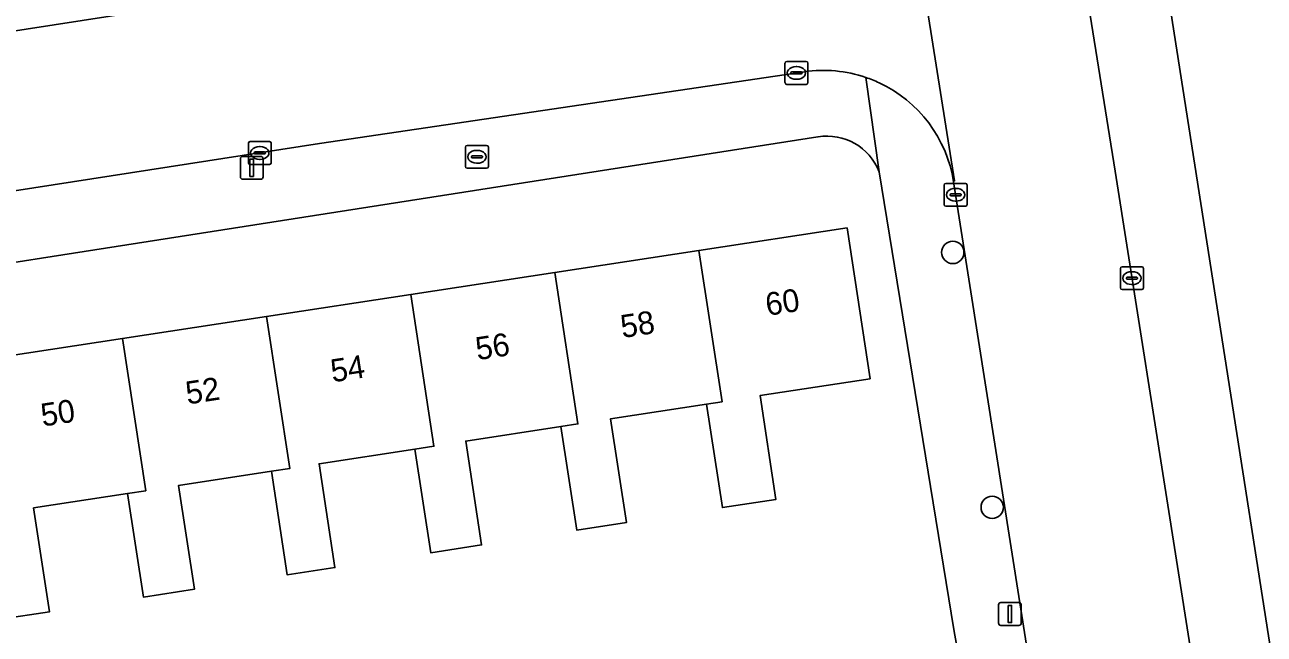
# Model space of a CAD drawing. Extents: x 160077 to 160948, y 386481 to 387498.
# Drawn here: x 160392.1 to 160446.3, y 387383.7 to 387410.3 of the extents above; entities that cross this region are included whole.
import ezdxf

# ---------------------------------------------------------------- set-up
doc = ezdxf.new("R2010")
doc.units = 0
for name, color, linetype in [('IMGEO_Boom', 7, 'Continuous'), ('IMGEO_Brandkraan', 7, 'Continuous'), ('IMGEO_Erf', 7, 'Continuous'), ('IMGEO_Kolk', 7, 'Continuous'), ('IMGEO_Lichtmast', 7, 'Continuous'), ('IMGEO_Pand', 7, 'Continuous'), ('IMGEO_Pand_nummerreeks', 7, 'Continuous'), ('IMGEO_Rijbaan_lokaal_open', 7, 'Continuous'), ('IMGEO_Voetpad_open', 7, 'Continuous')]:
    doc.layers.add(name, color=color, linetype=linetype)

msp = doc.modelspace()

# ---------------------------------------------------------------- linework, layer by layer
at = {"layer": 'IMGEO_Boom'}
for centre in [(160432.641, 387400.367), (160434.363, 387389.22)]:
    msp.add_circle(centre, 0.489, dxfattribs=at)
at = {"layer": 'IMGEO_Brandkraan'}
for p, q in [((160411.342, 387404.12), (160411.342, 387404.972)), ((160411.417, 387405.046), (160412.269, 387405.046)), ((160411.83, 387404.826), (160411.855, 387404.826)), ((160412.343, 387404.972), (160412.343, 387404.12)), ((160411.601, 387404.54), (160411.601, 387404.552)), ((160412.039, 387404.503), (160411.641, 387404.503)), ((160411.644, 387404.589), (160412.042, 387404.589)), ((160411.853, 387404.266), (160411.828, 387404.266)), ((160412.085, 387404.552), (160412.085, 387404.54)), ((160412.269, 387404.046), (160411.417, 387404.046))]:
    msp.add_line(p, q, dxfattribs=at)
for points in [[(160411.342, 387404.12), (160411.342, 387404.972)], [(160411.417, 387405.046), (160412.269, 387405.046)], [(160412.343, 387404.972), (160412.343, 387404.12)], [(160412.269, 387404.046), (160411.417, 387404.046)]]:
    msp.add_lwpolyline(points, dxfattribs=at)
for centre, radius, start, end in [((160411.419, 387404.97), 0.0765, 91.552, 178.448), ((160411.419, 387404.97), 0.0765, 91.552, 178.448), ((160412.267, 387404.97), 0.0765, 1.552, 88.448), ((160412.267, 387404.97), 0.0765, 1.552, 88.448), ((160411.641, 387404.549), 0.0403, 85.8775, 175.7526), ((160411.638, 387404.539), 0.0366, 178.938, 274.7102), ((160412.042, 387404.546), 0.043, 264.8664, 352.4533), ((160412.046, 387404.551), 0.0386, 1.7309, 96.639), ((160411.419, 387404.122), 0.0765, 181.552, 268.448), ((160411.419, 387404.122), 0.0765, 181.552, 268.448), ((160412.267, 387404.122), 0.0765, 271.552, 358.448), ((160412.267, 387404.122), 0.0765, 271.552, 358.448)]:
    msp.add_arc(centre, radius, start, end, dxfattribs=at)
for centre, major_axis, ratio, start_param, end_param in [((160411.829, 387404.546), (-0.387, 0.002), 0.722429, 4.712389, 7.853982), ((160411.854, 387404.546), (-0.39, 0.002), 0.717154, 1.570796, 4.712389)]:
    msp.add_ellipse(centre, major_axis=major_axis, ratio=ratio, start_param=start_param, end_param=end_param, dxfattribs=at)
at = {"layer": 'IMGEO_Erf'}
for points in [[(160468.816, 387381.159), (160468.202, 387385.029), (160470.554, 387385.403), (160469.911, 387389.457), (160467.557, 387389.085), (160466.918, 387393.126), (160466.238, 387397.42), (160468.592, 387397.792), (160468.029, 387401.353), (160465.675, 387400.981), (160465.025, 387405.092), (160464.34, 387409.42), (160466.693, 387409.792), (160466.137, 387413.304), (160463.783, 387412.932), (160463.13, 387417.058), (160462.455, 387421.323), (160464.809, 387421.695), (160464.247, 387425.247), (160440.528, 387421.423), (160454.195, 387334.054)], [(160426.75, 387405.419), (160358.135, 387394.694)], [(160432.797, 387383.226), (160432.691, 387383.872), (160429.419, 387403.892)], [(160390.053, 387395.634), (160396.352, 387396.598), (160402.65, 387397.56), (160408.949, 387398.523), (160415.248, 387399.486), (160421.547, 387400.449), (160428.02, 387401.439), (160429.029, 387394.839), (160424.219, 387394.104), (160424.913, 387389.563), (160422.574, 387389.205), (160421.882, 387393.735), (160417.684, 387393.093), (160418.378, 387388.552), (160416.21, 387388.221), (160415.517, 387392.752), (160411.352, 387392.115), (160412.046, 387387.574), (160409.823, 387387.234), (160409.131, 387391.764), (160404.946, 387391.125), (160405.64, 387386.584), (160403.555, 387386.266), (160402.863, 387390.796), (160398.806, 387390.175), (160399.5, 387385.635), (160397.267, 387385.294), (160396.575, 387389.824), (160392.47, 387389.196), (160393.164, 387384.657), (160391.018, 387384.329)]]:
    msp.add_lwpolyline(points, dxfattribs=at)
msp.add_arc((160427.145, 387403.013), 2.438, 21.1345, 99.3156, dxfattribs=at)
at = {"layer": 'IMGEO_Kolk'}
for p, q in [((160425.308, 387407.789), (160425.308, 387408.641)), ((160425.383, 387408.715), (160426.235, 387408.715)), ((160426.309, 387408.641), (160426.309, 387407.789)), ((160425.567, 387408.209), (160425.567, 387408.221)), ((160426.005, 387408.172), (160425.607, 387408.172)), ((160425.61, 387408.258), (160426.008, 387408.258)), ((160425.796, 387408.495), (160425.821, 387408.495)), ((160426.051, 387408.221), (160426.051, 387408.209)), ((160426.235, 387407.715), (160425.383, 387407.715)), ((160425.819, 387407.935), (160425.794, 387407.935)), ((160401.854, 387404.288), (160401.854, 387405.14)), ((160401.929, 387405.214), (160402.781, 387405.214)), ((160402.113, 387404.708), (160402.113, 387404.72)), ((160402.156, 387404.757), (160402.554, 387404.757)), ((160402.342, 387404.994), (160402.367, 387404.994)), ((160402.597, 387404.72), (160402.597, 387404.708)), ((160402.855, 387405.14), (160402.855, 387404.288)), ((160402.781, 387404.214), (160401.929, 387404.214)), ((160402.551, 387404.671), (160402.153, 387404.671)), ((160402.365, 387404.434), (160402.34, 387404.434)), ((160432.263, 387402.459), (160432.263, 387403.311)), ((160432.338, 387403.385), (160433.19, 387403.385)), ((160432.751, 387403.165), (160432.776, 387403.165)), ((160433.264, 387403.311), (160433.264, 387402.459)), ((160432.522, 387402.879), (160432.522, 387402.891)), ((160432.96, 387402.842), (160432.562, 387402.842)), ((160432.565, 387402.928), (160432.963, 387402.928)), ((160432.774, 387402.605), (160432.749, 387402.605)), ((160433.006, 387402.891), (160433.006, 387402.879)), ((160433.19, 387402.385), (160432.338, 387402.385)), ((160439.969, 387398.814), (160439.969, 387399.666)), ((160440.044, 387399.74), (160440.896, 387399.74)), ((160440.457, 387399.52), (160440.482, 387399.52)), ((160440.97, 387399.666), (160440.97, 387398.814)), ((160440.228, 387399.234), (160440.228, 387399.246)), ((160440.666, 387399.197), (160440.268, 387399.197)), ((160440.271, 387399.283), (160440.669, 387399.283)), ((160440.48, 387398.96), (160440.455, 387398.96)), ((160440.712, 387399.246), (160440.712, 387399.234)), ((160440.896, 387398.74), (160440.044, 387398.74))]:
    msp.add_line(p, q, dxfattribs=at)
for points in [[(160425.308, 387407.789), (160425.308, 387408.641)], [(160425.383, 387408.715), (160426.235, 387408.715)], [(160426.309, 387408.641), (160426.309, 387407.789)], [(160426.235, 387407.715), (160425.383, 387407.715)], [(160401.854, 387404.288), (160401.854, 387405.14)], [(160401.929, 387405.214), (160402.781, 387405.214)], [(160402.855, 387405.14), (160402.855, 387404.288)], [(160402.781, 387404.214), (160401.929, 387404.214)], [(160432.263, 387402.459), (160432.263, 387403.311)], [(160432.338, 387403.385), (160433.19, 387403.385)], [(160433.264, 387403.311), (160433.264, 387402.459)], [(160433.19, 387402.385), (160432.338, 387402.385)], [(160439.969, 387398.814), (160439.969, 387399.666)], [(160440.044, 387399.74), (160440.896, 387399.74)], [(160440.97, 387399.666), (160440.97, 387398.814)], [(160440.896, 387398.74), (160440.044, 387398.74)]]:
    msp.add_lwpolyline(points, dxfattribs=at)
for centre, radius, start, end in [((160425.385, 387408.639), 0.0765, 91.552, 178.448), ((160425.385, 387408.639), 0.0765, 91.552, 178.448), ((160426.233, 387408.639), 0.0765, 1.552, 88.448), ((160426.233, 387408.639), 0.0765, 1.552, 88.448), ((160425.607, 387408.218), 0.0403, 85.8775, 175.7526), ((160425.604, 387408.208), 0.0366, 178.938, 274.7102), ((160426.008, 387408.215), 0.043, 264.8664, 352.4533), ((160426.012, 387408.22), 0.0386, 1.7309, 96.639), ((160425.385, 387407.791), 0.0765, 181.552, 268.448), ((160425.385, 387407.791), 0.0765, 181.552, 268.448), ((160426.233, 387407.791), 0.0765, 271.552, 358.448), ((160426.233, 387407.791), 0.0765, 271.552, 358.448), ((160401.931, 387405.138), 0.0765, 91.552, 178.448), ((160401.931, 387405.138), 0.0765, 91.552, 178.448), ((160402.153, 387404.717), 0.0403, 85.8775, 175.7526), ((160402.558, 387404.719), 0.0386, 1.7309, 96.639), ((160402.779, 387405.138), 0.0765, 1.552, 88.448), ((160402.779, 387405.138), 0.0765, 1.552, 88.448), ((160401.931, 387404.29), 0.0765, 181.552, 268.448), ((160401.931, 387404.29), 0.0765, 181.552, 268.448), ((160402.15, 387404.707), 0.0366, 178.938, 274.7102), ((160402.554, 387404.714), 0.043, 264.8664, 352.4533), ((160402.779, 387404.29), 0.0765, 271.552, 358.448), ((160402.779, 387404.29), 0.0765, 271.552, 358.448), ((160432.34, 387403.309), 0.0765, 91.552, 178.448), ((160432.34, 387403.309), 0.0765, 91.552, 178.448), ((160433.188, 387403.309), 0.0765, 1.552, 88.448), ((160433.188, 387403.309), 0.0765, 1.552, 88.448), ((160432.562, 387402.888), 0.0403, 85.8775, 175.7526), ((160432.559, 387402.878), 0.0366, 178.938, 274.7102), ((160432.963, 387402.885), 0.043, 264.8664, 352.4533), ((160432.967, 387402.89), 0.0386, 1.7309, 96.639), ((160432.34, 387402.461), 0.0765, 181.552, 268.448), ((160432.34, 387402.461), 0.0765, 181.552, 268.448), ((160433.188, 387402.461), 0.0765, 271.552, 358.448), ((160433.188, 387402.461), 0.0765, 271.552, 358.448), ((160440.046, 387399.664), 0.0765, 91.552, 178.448), ((160440.046, 387399.664), 0.0765, 91.552, 178.448), ((160440.894, 387399.664), 0.0765, 1.552, 88.448), ((160440.894, 387399.664), 0.0765, 1.552, 88.448), ((160440.046, 387398.816), 0.0765, 181.552, 268.448), ((160440.046, 387398.816), 0.0765, 181.552, 268.448), ((160440.268, 387399.243), 0.0403, 85.8775, 175.7526), ((160440.265, 387399.233), 0.0366, 178.938, 274.7102), ((160440.669, 387399.24), 0.043, 264.8664, 352.4533), ((160440.673, 387399.245), 0.0386, 1.7309, 96.639), ((160440.894, 387398.816), 0.0765, 271.552, 358.448), ((160440.894, 387398.816), 0.0765, 271.552, 358.448)]:
    msp.add_arc(centre, radius, start, end, dxfattribs=at)
for centre, major_axis, ratio, start_param, end_param in [((160425.795, 387408.215), (-0.387, 0.002), 0.722429, 4.712389, 7.853982), ((160425.82, 387408.215), (-0.39, 0.002), 0.717154, 1.570796, 4.712389), ((160402.341, 387404.714), (-0.387, 0.002), 0.722429, 4.712389, 7.853982), ((160402.366, 387404.714), (-0.39, 0.002), 0.717154, 1.570796, 4.712389), ((160432.75, 387402.885), (-0.387, 0.002), 0.722429, 4.712389, 7.853982), ((160432.775, 387402.885), (-0.39, 0.002), 0.717154, 1.570796, 4.712389), ((160440.456, 387399.24), (-0.387, 0.002), 0.722429, 4.712389, 7.853982), ((160440.481, 387399.24), (-0.39, 0.002), 0.717154, 1.570796, 4.712389)]:
    msp.add_ellipse(centre, major_axis=major_axis, ratio=ratio, start_param=start_param, end_param=end_param, dxfattribs=at)
at = {"layer": 'IMGEO_Lichtmast'}
for p, q in [((160401.506, 387403.666), (160401.506, 387404.466)), ((160401.506, 387404.466), (160401.506, 387403.666)), ((160401.606, 387404.566), (160402.396, 387404.566)), ((160402.396, 387404.566), (160401.606, 387404.566)), ((160402.496, 387404.466), (160402.496, 387403.666)), ((160402.496, 387403.666), (160402.496, 387404.466)), ((160402.396, 387403.566), (160401.606, 387403.566)), ((160401.606, 387403.566), (160402.396, 387403.566)), ((160434.642, 387384.157), (160434.642, 387384.957)), ((160434.642, 387384.957), (160434.642, 387384.157)), ((160434.742, 387385.057), (160435.532, 387385.057)), ((160435.532, 387385.057), (160434.742, 387385.057)), ((160435.632, 387384.957), (160435.632, 387384.157)), ((160435.632, 387384.157), (160435.632, 387384.957)), ((160435.532, 387384.057), (160434.742, 387384.057)), ((160434.742, 387384.057), (160435.532, 387384.057))]:
    msp.add_line(p, q, dxfattribs=at)
for points in [[(160401.926, 387404.441), (160402.076, 387404.441), (160402.076, 387403.691), (160401.926, 387403.691), (160401.926, 387404.441)], [(160435.062, 387384.932), (160435.212, 387384.932), (160435.212, 387384.182), (160435.062, 387384.182), (160435.062, 387384.932)]]:
    msp.add_lwpolyline(points, dxfattribs=at)
for centre, start, end in [((160401.606, 387404.466), 90, 180), ((160401.606, 387404.466), 90, 180), ((160402.396, 387404.466), 0, 90), ((160402.396, 387404.466), 360, 90), ((160401.606, 387403.666), 180, 270), ((160401.606, 387403.666), 180, 270), ((160402.396, 387403.666), 270, 0), ((160402.396, 387403.666), 270, 0), ((160434.742, 387384.957), 90, 180), ((160434.742, 387384.957), 90, 180), ((160435.532, 387384.957), 0, 90), ((160435.532, 387384.957), 360, 90), ((160434.742, 387384.157), 180, 270), ((160434.742, 387384.157), 180, 270), ((160435.532, 387384.157), 270, 0), ((160435.532, 387384.157), 270, 0)]:
    msp.add_arc(centre, 0.1, start, end, dxfattribs=at)
at = {"layer": 'IMGEO_Pand'}
for points in [[(160421.882, 387393.735), (160422.574, 387389.205), (160424.913, 387389.563), (160424.219, 387394.104), (160429.029, 387394.839), (160428.02, 387401.439), (160421.547, 387400.449), (160422.558, 387393.838)], [(160422.558, 387393.838), (160421.547, 387400.449), (160415.248, 387399.486), (160416.261, 387392.864), (160415.517, 387392.752), (160416.21, 387388.221), (160418.378, 387388.552), (160417.684, 387393.093), (160421.882, 387393.735)], [(160416.261, 387392.864), (160415.248, 387399.486), (160408.949, 387398.523), (160409.963, 387391.892), (160409.131, 387391.764), (160409.823, 387387.234), (160412.046, 387387.574), (160411.352, 387392.115), (160415.517, 387392.752)], [(160402.863, 387390.796), (160403.555, 387386.266), (160405.64, 387386.584), (160404.946, 387391.125), (160409.131, 387391.764), (160409.963, 387391.892), (160408.949, 387398.523), (160402.65, 387397.56), (160403.666, 387390.917)], [(160396.575, 387389.824), (160397.267, 387385.294), (160399.5, 387385.635), (160398.806, 387390.175), (160402.863, 387390.796), (160403.666, 387390.917), (160402.65, 387397.56), (160396.352, 387396.598), (160397.369, 387389.947)], [(160396.352, 387396.598), (160390.053, 387395.634), (160391.072, 387388.969), (160390.326, 387388.857), (160390.713, 387386.324), (160391.018, 387384.329), (160393.164, 387384.657), (160392.47, 387389.196), (160396.575, 387389.824), (160397.369, 387389.947)]]:
    msp.add_lwpolyline(points, close=True, dxfattribs=at)
at = {"layer": 'IMGEO_Rijbaan_lokaal_open'}
for points in [[(160445.185, 387369.339), (160439.731, 387403.919), (160433.965, 387439.947), (160433.912, 387439.966), (160431.907, 387452.809), (160425.014, 387451.706), (160429.751, 387421.993), (160429.785, 387421.987), (160432.722, 387403.493), (160432.676, 387403.453), (160435.904, 387382.909), (160439.116, 387362.429), (160443.348, 387335.908), (160448.468, 387302.807), (160449.285, 387297.666), (160450.91, 387288.812), (160453.559, 387281.332), (160454.544, 387279.719), (160463.8, 387264.904)], [(160432.676, 387403.453), (160432.722, 387403.493), (160429.785, 387421.987), (160429.751, 387421.993)], [(160424.814, 387415.201), (160415.588, 387413.774), (160377.259, 387407.826), (160350.809, 387403.731), (160352.774, 387391.05), (160352.799, 387391.033)], [(160357.735, 387397.796), (160404.969, 387405.121), (160426.161, 387408.269)]]:
    msp.add_lwpolyline(points, dxfattribs=at)
for centre, radius, start, end in [((160426.976, 387402.551), 5.776, 71.181, 98.11), ((160426.989, 387402.596), 5.729, 64.8993, 71.1576), ((160426.98, 387402.56), 5.766, 8.9142, 64.9736)]:
    msp.add_arc(centre, radius, start, end, dxfattribs=at)
at = {"layer": 'IMGEO_Voetpad_open'}
for points in [[(160433.965, 387439.947), (160439.731, 387403.919), (160445.185, 387369.339), (160450.725, 387333.607)], [(160454.961, 387329.131), (160454.195, 387334.054), (160440.528, 387421.423), (160440.28, 387423.011), (160437.638, 387439.901)], [(160343.156, 387405.981), (160343.75, 387402.638), (160350.809, 387403.731), (160377.259, 387407.826), (160415.588, 387413.774), (160424.814, 387415.201)], [(160426.161, 387408.269), (160404.969, 387405.121), (160357.735, 387397.796)], [(160429.419, 387403.892), (160428.839, 387408.018)], [(160428.839, 387408.018), (160429.419, 387403.892), (160432.691, 387383.872), (160432.797, 387383.226), (160432.875, 387383.209), (160434.076, 387374.342), (160434.062, 387374.328), (160437.249, 387354.718), (160437.276, 387354.714), (160438.571, 387345.984), (160438.57, 387345.983), (160441.62, 387326.203), (160443.246, 387317.002), (160443.241, 387316.996), (160446.356, 387297.194), (160447.094, 387292.063)], [(160358.135, 387394.694), (160426.75, 387405.419)], [(160439.116, 387362.429), (160435.904, 387382.909), (160432.676, 387403.453)]]:
    msp.add_lwpolyline(points, dxfattribs=at)
for centre, radius, start, end in [((160426.976, 387402.551), 5.776, 71.181, 98.11), ((160426.989, 387402.596), 5.729, 64.8993, 71.1576), ((160426.98, 387402.56), 5.766, 8.9142, 64.9736), ((160427.145, 387403.013), 2.438, 21.1345, 99.3156)]:
    msp.add_arc(centre, radius, start, end, dxfattribs=at)

# ---------------------------------------------------------------- texts
at = {"layer": 'IMGEO_Pand_nummerreeks'}
for s, rotation, p in [('60', 8.6922, (160424.534, 387397.588)), ('58', 8.6922, (160418.201, 387396.62)), ('56', 8.6922, (160411.864, 387395.651)), ('54', 8.6922, (160405.531, 387394.682)), ('52', 8.6922, (160399.194, 387393.714)), ('50', 8.6918, (160392.866, 387392.748))]:
    msp.add_text(s, height=1, rotation=rotation, dxfattribs=at).set_placement(p)

doc.saveas('drawing.dxf')
